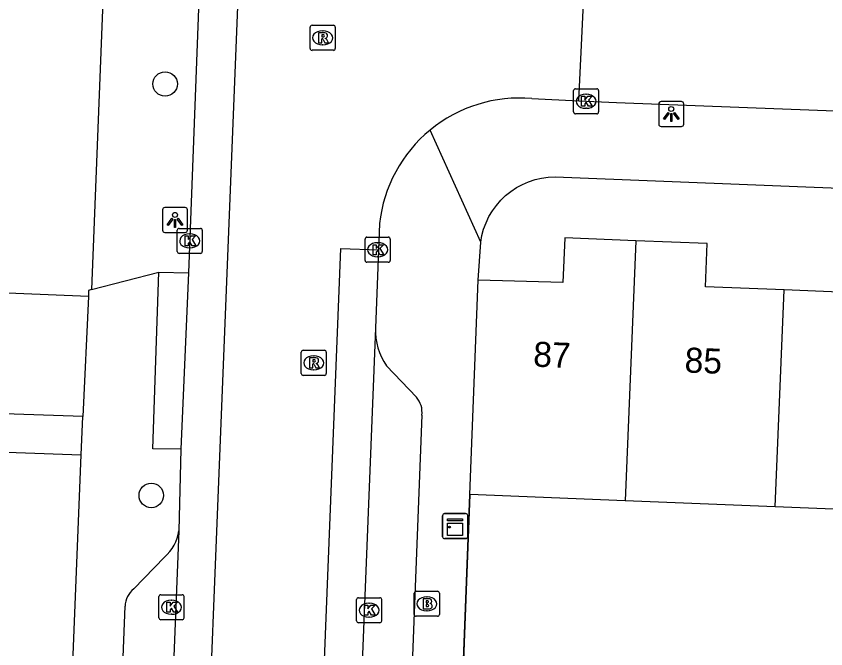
# Model space of a CAD drawing. Extents: x 161355 to 162026, y 386504 to 387459.
# Drawn here: x 161746.37 to 161778.69, y 387385.89 to 387411.16 of the extents above; entities that cross this region are included whole.
import ezdxf

# ---------------------------------------------------------------- set-up
doc = ezdxf.new("R2010")
doc.units = 0
for name, color, linetype in [('IMGEO_Boom', 7, 'Continuous'), ('IMGEO_Brandkraan', 7, 'Continuous'), ('IMGEO_Kast', 7, 'Continuous'), ('IMGEO_Kolk', 7, 'Continuous'), ('IMGEO_Lichtpunt', 7, 'Continuous'), ('IMGEO_Muur', 7, 'Continuous'), ('IMGEO_Pand', 7, 'Continuous'), ('IMGEO_Pand_nummerreeks', 7, 'Continuous'), ('IMGEO_Rijbaan_lokaal_gesloten', 7, 'Continuous'), ('IMGEO_Rijbaan_lokaal_open', 7, 'Continuous'), ('IMGEO_Rioolput', 7, 'Continuous'), ('IMGEO_Voetpad_open', 7, 'Continuous')]:
    doc.layers.add(name, color=color, linetype=linetype)

msp = doc.modelspace()

# ---------------------------------------------------------------- linework, layer by layer
at = {"layer": 'IMGEO_Boom'}
for centre in [(161752.315, 387408.45), (161751.761, 387392.014)]:
    msp.add_circle(centre, 0.489, dxfattribs=at)
at = {"layer": 'IMGEO_Brandkraan'}
for p, q in [((161762.263, 387387.261), (161762.263, 387388.113)), ((161762.338, 387388.187), (161763.19, 387388.187)), ((161763.264, 387388.113), (161763.264, 387387.261)), ((161762.751, 387387.967), (161762.776, 387387.967)), ((161763.19, 387387.187), (161762.338, 387387.187)), ((161762.774, 387387.407), (161762.749, 387387.407))]:
    msp.add_line(p, q, dxfattribs=at)
for points in [[(161762.263, 387387.261), (161762.263, 387388.113)], [(161762.338, 387388.187), (161763.19, 387388.187)], [(161763.264, 387388.113), (161763.264, 387387.261)], [(161762.611, 387387.887), (161762.611, 387387.487), (161762.824, 387387.487)], [(161762.842, 387387.887), (161762.611, 387387.887)], [(161762.79, 387387.806), (161762.736, 387387.806), (161762.736, 387387.73)], [(161762.736, 387387.73), (161762.789, 387387.73)], [(161762.798, 387387.654), (161762.736, 387387.654), (161762.736, 387387.573)], [(161762.736, 387387.573), (161762.798, 387387.573)], [(161763.19, 387387.187), (161762.338, 387387.187)]]:
    msp.add_lwpolyline(points, dxfattribs=at)
for centre, radius, start, end in [((161762.34, 387388.111), 0.0765, 91.552, 178.448), ((161762.34, 387388.111), 0.0765, 91.552, 178.448), ((161763.188, 387388.111), 0.0765, 1.552, 88.448), ((161763.188, 387388.111), 0.0765, 1.552, 88.448), ((161762.791, 387387.768), 0.0379, 267.8285, 90.9355), ((161762.846, 387387.742), 0.145, 59.4692, 91.5367), ((161762.871, 387387.789), 0.0922, 285.5137, 58.1501), ((161762.799, 387387.613), 0.0404, 269.8759, 90.5077), ((161762.83, 387387.738), 0.251, 268.6676, 293.5347), ((161762.876, 387387.597), 0.105, 301.3115, 78.989), ((161762.34, 387387.263), 0.0765, 181.552, 268.448), ((161762.34, 387387.263), 0.0765, 181.552, 268.448), ((161763.188, 387387.263), 0.0765, 271.552, 358.448), ((161763.188, 387387.263), 0.0765, 271.552, 358.448)]:
    msp.add_arc(centre, radius, start, end, dxfattribs=at)
for centre, major_axis, ratio, start_param, end_param in [((161762.75, 387387.687), (-0.387, 0.002), 0.722429, 4.712389, 7.853982), ((161762.775, 387387.687), (-0.39, 0.002), 0.717154, 1.570796, 4.712389)]:
    msp.add_ellipse(centre, major_axis=major_axis, ratio=ratio, start_param=start_param, end_param=end_param, dxfattribs=at)
at = {"layer": 'IMGEO_Kast'}
for p, q in [((161763.395, 387390.365), (161763.395, 387391.206)), ((161763.395, 387391.206), (161763.395, 387390.365)), ((161763.47, 387391.29), (161764.311, 387391.29)), ((161764.311, 387391.29), (161763.47, 387391.29)), ((161764.395, 387391.215), (161764.395, 387390.374)), ((161764.395, 387390.374), (161764.395, 387391.215)), ((161764.32, 387390.29), (161763.479, 387390.29)), ((161763.479, 387390.29), (161764.32, 387390.29))]:
    msp.add_line(p, q, dxfattribs=at)
for points in [[(161763.59, 387391.08), (161764.19, 387391.08), (161764.19, 387390.995), (161763.59, 387390.995), (161763.59, 387391.08)], [(161763.59, 387390.905), (161764.19, 387390.905), (161764.19, 387390.416), (161763.59, 387390.416), (161763.59, 387390.905)]]:
    msp.add_lwpolyline(points, dxfattribs=at)
msp.add_circle((161763.674, 387390.754), 0.0377, dxfattribs=at)
for centre, start, end in [((161763.473, 387391.212), 92.4484, 184.2845), ((161763.473, 387391.212), 92.4484, 184.2845), ((161764.317, 387391.212), 2.4484, 94.2845), ((161764.317, 387391.212), 2.4484, 94.2845), ((161763.473, 387390.368), 182.4484, 274.2845), ((161763.473, 387390.368), 182.4484, 274.2845), ((161764.317, 387390.368), 272.4484, 4.2845), ((161764.317, 387390.368), 272.4484, 4.2845)]:
    msp.add_arc(centre, 0.0779, start, end, dxfattribs=at)
at = {"layer": 'IMGEO_Kolk'}
for p, q in [((161768.622, 387407.332), (161768.622, 387408.184)), ((161768.697, 387408.258), (161769.549, 387408.258)), ((161769.623, 387408.184), (161769.623, 387407.332)), ((161769.11, 387408.038), (161769.135, 387408.038)), ((161769.549, 387407.258), (161768.697, 387407.258)), ((161769.133, 387407.478), (161769.108, 387407.478)), ((161752.871, 387402.683), (161753.723, 387402.683)), ((161752.796, 387401.757), (161752.796, 387402.609)), ((161753.284, 387402.463), (161753.309, 387402.463)), ((161753.797, 387402.609), (161753.797, 387401.757)), ((161760.374, 387402.331), (161761.226, 387402.331)), ((161760.299, 387401.405), (161760.299, 387402.257)), ((161760.787, 387402.111), (161760.812, 387402.111)), ((161761.3, 387402.257), (161761.3, 387401.405)), ((161753.723, 387401.683), (161752.871, 387401.683)), ((161753.307, 387401.903), (161753.282, 387401.903)), ((161760.81, 387401.551), (161760.785, 387401.551)), ((161761.226, 387401.331), (161760.374, 387401.331)), ((161752.067, 387387.123), (161752.067, 387387.975)), ((161752.142, 387388.049), (161752.994, 387388.049)), ((161752.555, 387387.829), (161752.58, 387387.829)), ((161753.068, 387387.975), (161753.068, 387387.123)), ((161759.959, 387387.004), (161759.959, 387387.856)), ((161760.034, 387387.93), (161760.886, 387387.93)), ((161760.96, 387387.856), (161760.96, 387387.004)), ((161760.447, 387387.71), (161760.472, 387387.71)), ((161752.578, 387387.269), (161752.553, 387387.269)), ((161760.47, 387387.15), (161760.445, 387387.15)), ((161752.994, 387387.049), (161752.142, 387387.049)), ((161760.886, 387386.93), (161760.034, 387386.93))]:
    msp.add_line(p, q, dxfattribs=at)
for points in [[(161768.622, 387407.332), (161768.622, 387408.184)], [(161768.697, 387408.258), (161769.549, 387408.258)], [(161769.623, 387408.184), (161769.623, 387407.332)], [(161768.943, 387407.958), (161769.066, 387407.958), (161769.066, 387407.807), (161769.196, 387407.958), (161769.36, 387407.958), (161769.214, 387407.807), (161769.367, 387407.558), (161769.215, 387407.558), (161769.13, 387407.722), (161769.066, 387407.655), (161769.066, 387407.558), (161768.943, 387407.558), (161768.943, 387407.958)], [(161769.549, 387407.258), (161768.697, 387407.258)], [(161752.871, 387402.683), (161753.723, 387402.683)], [(161752.796, 387401.757), (161752.796, 387402.609)], [(161753.117, 387402.383), (161753.24, 387402.383), (161753.24, 387402.232), (161753.37, 387402.383), (161753.534, 387402.383), (161753.388, 387402.232), (161753.541, 387401.983), (161753.389, 387401.983), (161753.304, 387402.147), (161753.24, 387402.08), (161753.24, 387401.983), (161753.117, 387401.983), (161753.117, 387402.383)], [(161753.797, 387402.609), (161753.797, 387401.757)], [(161760.374, 387402.331), (161761.226, 387402.331)], [(161760.299, 387401.405), (161760.299, 387402.257)], [(161760.62, 387402.031), (161760.743, 387402.031), (161760.743, 387401.88), (161760.873, 387402.031), (161761.037, 387402.031), (161760.891, 387401.88), (161761.044, 387401.631), (161760.892, 387401.631), (161760.807, 387401.795), (161760.743, 387401.728), (161760.743, 387401.631), (161760.62, 387401.631), (161760.62, 387402.031)], [(161761.3, 387402.257), (161761.3, 387401.405)], [(161753.723, 387401.683), (161752.871, 387401.683)], [(161761.226, 387401.331), (161760.374, 387401.331)], [(161752.067, 387387.123), (161752.067, 387387.975)], [(161752.142, 387388.049), (161752.994, 387388.049)], [(161753.068, 387387.975), (161753.068, 387387.123)], [(161759.959, 387387.004), (161759.959, 387387.856)], [(161760.034, 387387.93), (161760.886, 387387.93)], [(161760.96, 387387.856), (161760.96, 387387.004)], [(161752.388, 387387.749), (161752.511, 387387.749), (161752.511, 387387.598), (161752.641, 387387.749), (161752.805, 387387.749), (161752.659, 387387.598), (161752.812, 387387.349), (161752.66, 387387.349), (161752.575, 387387.513), (161752.511, 387387.446), (161752.511, 387387.349), (161752.388, 387387.349), (161752.388, 387387.749)], [(161760.28, 387387.63), (161760.403, 387387.63), (161760.403, 387387.479), (161760.533, 387387.63), (161760.697, 387387.63), (161760.551, 387387.479), (161760.704, 387387.23), (161760.552, 387387.23), (161760.467, 387387.394), (161760.403, 387387.327), (161760.403, 387387.23), (161760.28, 387387.23), (161760.28, 387387.63)], [(161752.994, 387387.049), (161752.142, 387387.049)], [(161760.886, 387386.93), (161760.034, 387386.93)]]:
    msp.add_lwpolyline(points, dxfattribs=at)
for centre, start, end in [((161768.699, 387408.182), 91.552, 178.448), ((161768.699, 387408.182), 91.552, 178.448), ((161769.547, 387408.182), 1.552, 88.448), ((161769.547, 387408.182), 1.552, 88.448), ((161768.699, 387407.334), 181.552, 268.448), ((161768.699, 387407.334), 181.552, 268.448), ((161769.547, 387407.334), 271.552, 358.448), ((161769.547, 387407.334), 271.552, 358.448), ((161752.873, 387402.607), 91.552, 178.448), ((161752.873, 387402.607), 91.552, 178.448), ((161753.721, 387402.607), 1.552, 88.448), ((161753.721, 387402.607), 1.552, 88.448), ((161760.376, 387402.255), 91.552, 178.448), ((161760.376, 387402.255), 91.552, 178.448), ((161761.224, 387402.255), 1.552, 88.448), ((161761.224, 387402.255), 1.552, 88.448), ((161752.873, 387401.759), 181.552, 268.448), ((161752.873, 387401.759), 181.552, 268.448), ((161753.721, 387401.759), 271.552, 358.448), ((161753.721, 387401.759), 271.552, 358.448), ((161760.376, 387401.407), 181.552, 268.448), ((161760.376, 387401.407), 181.552, 268.448), ((161761.224, 387401.407), 271.552, 358.448), ((161761.224, 387401.407), 271.552, 358.448), ((161752.144, 387387.973), 91.552, 178.448), ((161752.144, 387387.973), 91.552, 178.448), ((161752.992, 387387.973), 1.552, 88.448), ((161752.992, 387387.973), 1.552, 88.448), ((161760.036, 387387.854), 91.552, 178.448), ((161760.036, 387387.854), 91.552, 178.448), ((161760.884, 387387.854), 1.552, 88.448), ((161760.884, 387387.854), 1.552, 88.448), ((161752.144, 387387.125), 181.552, 268.448), ((161752.144, 387387.125), 181.552, 268.448), ((161752.992, 387387.125), 271.552, 358.448), ((161752.992, 387387.125), 271.552, 358.448), ((161760.036, 387387.006), 181.552, 268.448), ((161760.036, 387387.006), 181.552, 268.448), ((161760.884, 387387.006), 271.552, 358.448), ((161760.884, 387387.006), 271.552, 358.448)]:
    msp.add_arc(centre, 0.0765, start, end, dxfattribs=at)
for centre, major_axis, ratio, start_param, end_param in [((161769.109, 387407.758), (-0.387, 0.002), 0.722429, 4.712389, 7.853982), ((161769.134, 387407.758), (-0.39, 0.002), 0.717154, 1.570796, 4.712389), ((161753.283, 387402.183), (-0.387, 0.002), 0.722429, 4.712389, 7.853982), ((161753.308, 387402.183), (-0.39, 0.002), 0.717154, 1.570796, 4.712389), ((161760.786, 387401.831), (-0.387, 0.002), 0.722429, 4.712389, 7.853982), ((161760.811, 387401.831), (-0.39, 0.002), 0.717154, 1.570796, 4.712389), ((161752.554, 387387.549), (-0.387, 0.002), 0.722429, 4.712389, 7.853982), ((161752.579, 387387.549), (-0.39, 0.002), 0.717154, 1.570796, 4.712389), ((161760.446, 387387.43), (-0.387, 0.002), 0.722429, 4.712389, 7.853982), ((161760.471, 387387.43), (-0.39, 0.002), 0.717154, 1.570796, 4.712389)]:
    msp.add_ellipse(centre, major_axis=major_axis, ratio=ratio, start_param=start_param, end_param=end_param, dxfattribs=at)
at = {"layer": 'IMGEO_Lichtpunt'}
for p, q in [((161772.023, 387407.654), (161772.023, 387406.847)), ((161772.023, 387407.654), (161772.023, 387406.847)), ((161772.925, 387407.749), (161772.117, 387407.749)), ((161772.925, 387407.749), (161772.117, 387407.749)), ((161773.019, 387406.847), (161773.019, 387407.654)), ((161773.019, 387406.847), (161773.019, 387407.654)), ((161772.117, 387406.753), (161772.925, 387406.753)), ((161772.117, 387406.753), (161772.925, 387406.753)), ((161752.211, 387403.421), (161752.211, 387402.614)), ((161752.211, 387403.421), (161752.211, 387402.614)), ((161753.113, 387403.516), (161752.305, 387403.516)), ((161753.113, 387403.516), (161752.305, 387403.516)), ((161753.207, 387402.614), (161753.207, 387403.421)), ((161753.207, 387402.614), (161753.207, 387403.421)), ((161752.305, 387402.52), (161753.113, 387402.52)), ((161752.305, 387402.52), (161753.113, 387402.52))]:
    msp.add_line(p, q, dxfattribs=at)
for points in [[(161772.397, 387407.318), (161772.436, 387407.29), (161772.248, 387407.028), (161772.21, 387407.055), (161772.397, 387407.318)], [(161772.499, 387407.27), (161772.546, 387407.27), (161772.546, 387406.948), (161772.499, 387406.948), (161772.499, 387407.27)], [(161772.609, 387407.29), (161772.647, 387407.317), (161772.834, 387407.055), (161772.795, 387407.027), (161772.609, 387407.29)], [(161752.585, 387403.085), (161752.624, 387403.057), (161752.436, 387402.795), (161752.398, 387402.822), (161752.585, 387403.085)], [(161752.687, 387403.037), (161752.734, 387403.037), (161752.734, 387402.715), (161752.687, 387402.715), (161752.687, 387403.037)], [(161752.797, 387403.057), (161752.835, 387403.084), (161753.022, 387402.822), (161752.983, 387402.794), (161752.797, 387403.057)]]:
    msp.add_lwpolyline(points, dxfattribs=at)
for centre in [(161772.522, 387407.452), (161752.71, 387403.219)]:
    msp.add_circle(centre, 0.0994, dxfattribs=at)
for centre, start, end in [((161772.117, 387407.654), 90, 180), ((161772.117, 387407.654), 90, 180), ((161772.925, 387407.654), 0, 90), ((161772.925, 387407.654), 0, 90), ((161772.117, 387406.847), 180, 270), ((161772.117, 387406.847), 180, 270), ((161772.925, 387406.847), 270, 0), ((161772.925, 387406.847), 270, 360), ((161752.305, 387403.421), 90, 180), ((161752.305, 387403.421), 90, 180), ((161753.113, 387403.421), 0, 90), ((161753.113, 387403.421), 0, 90), ((161752.305, 387402.614), 180, 270), ((161752.305, 387402.614), 180, 270), ((161753.113, 387402.614), 270, 0), ((161753.113, 387402.614), 270, 360)]:
    msp.add_arc(centre, 0.0946, start, end, dxfattribs=at)
at = {"layer": 'IMGEO_Muur'}
msp.add_lwpolyline([(161764.482, 387392.051), (161764.091, 387381.953)], dxfattribs=at)
at = {"layer": 'IMGEO_Pand'}
for points in [[(161771.111, 387402.19), (161768.269, 387402.307), (161768.195, 387400.52), (161764.819, 387400.616)], [(161771.111, 387402.19), (161770.685, 387391.8)], [(161777.029, 387400.222), (161773.883, 387400.351), (161773.954, 387402.074), (161771.111, 387402.19)], [(161783.106, 387401.728), (161780.247, 387401.846), (161780.175, 387400.093), (161777.029, 387400.222)], [(161764.482, 387392.051), (161764.819, 387400.616)], [(161776.673, 387391.557), (161777.029, 387400.222)], [(161770.685, 387391.8), (161764.482, 387392.051)], [(161776.673, 387391.557), (161770.685, 387391.8)], [(161782.678, 387391.314), (161776.673, 387391.557)]]:
    msp.add_lwpolyline(points, dxfattribs=at)
at = {"layer": 'IMGEO_Rijbaan_lokaal_gesloten'}
for points in [[(161753.463, 387420.181), (161753.782, 387417.976), (161753.833, 387416.395), (161753.252, 387400.903)], [(161755.377, 387415.892), (161750.721, 387299.346), (161750.468, 387294.47)], [(161768.836, 387407.773), (161769.164, 387414.754)], [(161766.95, 387407.868), (161768.836, 387407.773)], [(161760.874, 387402.878), (161760.833, 387401.83)], [(161755.059, 387294.244), (161759.334, 387401.873), (161760.833, 387401.83)], [(161760.833, 387401.83), (161760.709, 387398.691)], [(161753.252, 387400.903), (161752.942, 387393.862)], [(161760.709, 387398.691), (161756.697, 387297.734), (161756.533, 387294.175)], [(161752.942, 387393.862), (161752.866, 387390.605)], [(161752.866, 387390.605), (161750.133, 387321.953)]]:
    msp.add_lwpolyline(points, dxfattribs=at)
for centre, radius, start, end in [((161766.467, 387402.262), 5.627, 85.0798, 129.3996), ((161766.471, 387402.259), 5.631, 129.4099, 173.6924)]:
    msp.add_arc(centre, radius, start, end, dxfattribs=at)
at = {"layer": 'IMGEO_Rijbaan_lokaal_open'}
for points in [[(161768.836, 387407.773), (161770.33, 387407.706), (161834.881, 387405.25), (161835.17, 387405.231)], [(161749.25, 387399.959), (161745.049, 387400.136)], [(161749.25, 387399.959), (161749.03, 387395.163)], [(161749.03, 387395.163), (161726.254, 387395.942)]]:
    msp.add_lwpolyline(points, dxfattribs=at)
at = {"layer": 'IMGEO_Rioolput'}
for p, q in [((161758.105, 387409.869), (161758.105, 387410.721)), ((161758.18, 387410.795), (161759.032, 387410.795)), ((161759.106, 387410.721), (161759.106, 387409.869)), ((161758.593, 387410.575), (161758.618, 387410.575)), ((161759.032, 387409.795), (161758.18, 387409.795)), ((161758.616, 387410.015), (161758.591, 387410.015)), ((161757.822, 387397.812), (161758.674, 387397.812)), ((161757.747, 387396.886), (161757.747, 387397.738)), ((161758.235, 387397.592), (161758.26, 387397.592)), ((161758.748, 387397.738), (161758.748, 387396.886)), ((161758.258, 387397.032), (161758.233, 387397.032)), ((161758.674, 387396.812), (161757.822, 387396.812))]:
    msp.add_line(p, q, dxfattribs=at)
for points in [[(161758.105, 387409.869), (161758.105, 387410.721)], [(161758.18, 387410.795), (161759.032, 387410.795)], [(161759.106, 387410.721), (161759.106, 387409.869)], [(161758.694, 387410.493), (161758.442, 387410.495), (161758.442, 387410.095)], [(161758.62, 387410.414), (161758.566, 387410.414), (161758.566, 387410.333)], [(161758.442, 387410.095), (161758.566, 387410.095), (161758.566, 387410.257), (161758.577, 387410.257)], [(161758.566, 387410.333), (161758.618, 387410.333)], [(161758.624, 387410.228), (161758.695, 387410.095), (161758.835, 387410.095), (161758.77, 387410.221)], [(161759.032, 387409.795), (161758.18, 387409.795)], [(161757.822, 387397.812), (161758.674, 387397.812)], [(161757.747, 387396.886), (161757.747, 387397.738)], [(161758.336, 387397.51), (161758.084, 387397.512), (161758.084, 387397.112)], [(161758.748, 387397.738), (161758.748, 387396.886)], [(161758.084, 387397.112), (161758.208, 387397.112), (161758.208, 387397.274), (161758.219, 387397.274)], [(161758.262, 387397.431), (161758.208, 387397.431), (161758.208, 387397.35)], [(161758.208, 387397.35), (161758.26, 387397.35)], [(161758.266, 387397.245), (161758.337, 387397.112), (161758.477, 387397.112), (161758.412, 387397.238)], [(161758.674, 387396.812), (161757.822, 387396.812)]]:
    msp.add_lwpolyline(points, dxfattribs=at)
for centre, radius, start, end in [((161758.182, 387410.719), 0.0765, 91.552, 178.448), ((161758.182, 387410.719), 0.0765, 91.552, 178.448), ((161759.03, 387410.719), 0.0765, 1.552, 88.448), ((161759.03, 387410.719), 0.0765, 1.552, 88.448), ((161758.626, 387410.318), 0.0964, 77.0061, 93.1865), ((161758.64, 387410.375), 0.0378, 276.6634, 79.6772), ((161758.693, 387410.383), 0.109, 350.3612, 89.416), ((161758.576, 387410.204), 0.0533, 26.0293, 88.6989), ((161758.602, 387410.522), 0.19, 274.7715, 282.9687), ((161758.691, 387410.383), 0.112, 277.5842, 350.9817), ((161758.675, 387410.168), 0.108, 29.5134, 73.7905), ((161758.182, 387409.871), 0.0765, 181.552, 268.448), ((161758.182, 387409.871), 0.0765, 181.552, 268.448), ((161759.03, 387409.871), 0.0765, 271.552, 358.448), ((161759.03, 387409.871), 0.0765, 271.552, 358.448), ((161757.824, 387397.736), 0.0765, 91.552, 178.448), ((161757.824, 387397.736), 0.0765, 91.552, 178.448), ((161758.672, 387397.736), 0.0765, 1.552, 88.448), ((161758.672, 387397.736), 0.0765, 1.552, 88.448), ((161758.335, 387397.4), 0.109, 350.3612, 89.416), ((161758.218, 387397.221), 0.0533, 26.0293, 88.6989), ((161758.244, 387397.539), 0.19, 274.7715, 282.9687), ((161758.268, 387397.335), 0.0964, 77.0061, 93.1865), ((161758.282, 387397.392), 0.0378, 276.6634, 79.6772), ((161758.333, 387397.4), 0.112, 277.5842, 350.9817), ((161758.317, 387397.185), 0.108, 29.5134, 73.7905), ((161757.824, 387396.888), 0.0765, 181.552, 268.448), ((161757.824, 387396.888), 0.0765, 181.552, 268.448), ((161758.672, 387396.888), 0.0765, 271.552, 358.448), ((161758.672, 387396.888), 0.0765, 271.552, 358.448)]:
    msp.add_arc(centre, radius, start, end, dxfattribs=at)
for centre, major_axis, ratio, start_param, end_param in [((161758.592, 387410.295), (-0.387, 0.002), 0.722429, 4.712389, 7.853982), ((161758.617, 387410.295), (-0.39, 0.002), 0.717154, 1.570796, 4.712389), ((161758.234, 387397.312), (-0.387, 0.002), 0.722429, 4.712389, 7.853982), ((161758.259, 387397.312), (-0.39, 0.002), 0.717154, 1.570796, 4.712389)]:
    msp.add_ellipse(centre, major_axis=major_axis, ratio=ratio, start_param=start_param, end_param=end_param, dxfattribs=at)
at = {"layer": 'IMGEO_Voetpad_open'}
for points in [[(161749.686, 387421.622), (161749.749, 387421.214), (161749.921, 387419.078), (161749.971, 387415.495), (161749.374, 387400.239)], [(161764.913, 387402.138), (161762.896, 387406.61)], [(161764.913, 387402.138), (161764.96, 387402.397), (161765.031, 387402.657), (161765.126, 387402.909), (161765.242, 387403.152), (161765.38, 387403.384), (161765.538, 387403.602), (161765.714, 387403.806), (161765.909, 387403.993), (161766.119, 387404.162), (161766.343, 387404.311), (161766.58, 387404.44), (161766.827, 387404.547), (161767.083, 387404.631), (161767.346, 387404.693), (161767.613, 387404.73), (161767.882, 387404.744), (161834.638, 387402.08), (161834.791, 387402.071)], [(161764.819, 387400.616), (161764.913, 387402.138)], [(161749.374, 387400.239), (161752.069, 387400.937)], [(161752.942, 387393.862), (161751.82, 387393.874), (161752.069, 387400.937)], [(161752.069, 387400.937), (161753.252, 387400.903)], [(161749.374, 387400.239), (161749.261, 387400.195), (161749.25, 387399.959)], [(161761.159, 387397.195), (161762.345, 387395.935)], [(161762.563, 387395.219), (161760.657, 387346.133)], [(161748.96, 387393.639), (161749.03, 387395.163)], [(161725.808, 387394.467), (161730.634, 387394.295), (161737.09, 387394.064), (161748.96, 387393.639)], [(161746.092, 387321.697), (161748.96, 387393.639)], [(161764.092, 387381.976), (161764.482, 387392.051)], [(161751.063, 387388.279), (161752.285, 387389.548)], [(161748.279, 387325.439), (161750.718, 387387.588)]]:
    msp.add_lwpolyline(points, dxfattribs=at)
for centre, radius, start, end in [((161763.13, 387398.603), 2.422, 177.9285, 215.5543), ((161761.704, 387395.349), 0.868, 351.4074, 42.4604), ((161751.18, 387390.844), 1.703, 310.4677, 351.9398), ((161751.623, 387387.568), 0.905, 128.2068, 178.7294)]:
    msp.add_arc(centre, radius, start, end, dxfattribs=at)

# ---------------------------------------------------------------- texts
at = {"layer": 'IMGEO_Pand_nummerreeks'}
for s, p in [('87', (161766.999, 387397.164)), ('85', (161773.042, 387396.929))]:
    msp.add_text(s, height=1, rotation=357.7674, dxfattribs=at).set_placement(p)

doc.saveas('drawing.dxf')
